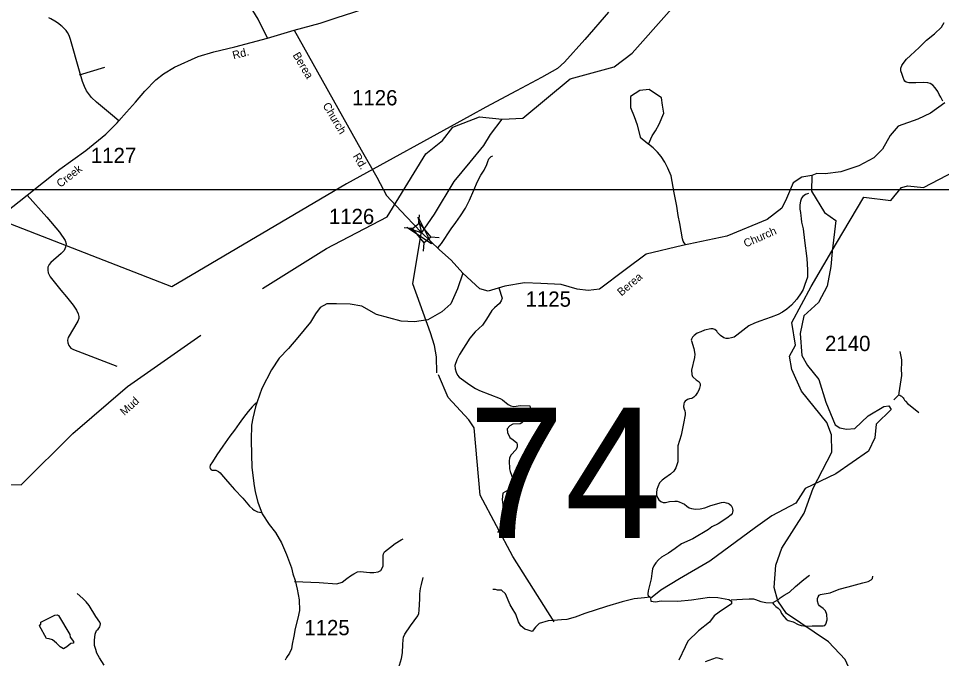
# Model space of a CAD drawing. Extents: x 884530 to 1028605, y 526725 to 653634.
# Drawn here: x 951707 to 959270, y 561801 to 567041 of the extents above; entities that cross this region are included whole.
import ezdxf

# ---------------------------------------------------------------- set-up
doc = ezdxf.new("R2010")
doc.units = 0
for name, color, linetype in [('Exist Hydrographic Creek Single Shore', 7, 'Continuous'), ('Exist Hydrographic Creek Single Shore Label', 7, 'Continuous'), ('Exist Hydrographic Pond Under 1500 Sq Ft', 7, 'Continuous'), ('Exist Road Non-System Type 51', 7, 'Continuous'), ('Exist Road Secondary Structure Standard Bridge Attributed CELL', 7, 'Continuous'), ('Exist Road Secondary Structure Standard Bridge CELL', 7, 'Continuous'), ('Exist Road Secondary Structure Standard Bridge Number Label', 7, 'Continuous'), ('Exist Road Secondary Type 41 Attributed', 7, 'Continuous'), ('Exist Road Secondary Type 51 Attributed', 7, 'Continuous'), ('Exist Road Secondary Type 51 Label', 7, 'Continuous'), ('Exist Road Secondary Type 51 Number Label', 7, 'Continuous'), ('Exist Utilities Electrical Transmission Line', 7, 'Continuous'), ('Map Preparation Inset Cut Line', 7, 'Continuous')]:
    doc.layers.add(name, color=color, linetype=linetype)

msp = doc.modelspace()

# ---------------------------------------------------------------- linework, layer by layer
at = {"layer": 'Exist Hydrographic Creek Single Shore'}
for points in [[(955669.1, 566216.4), (955840.4, 566226.2), (956226.8, 566546.6), (956588.7, 566644.3), (956734.5, 566756.3), (957602, 567733), (957780.9, 567979.4), (958035.5, 568112.1), (958412, 568117.4), (958548.4, 568203), (958618.4, 568300.1)], [(955265, 566152.7), (955483.7, 566237), (955669.1, 566216.4)], [(953705.8, 564831.3), (954229.8, 565159.3), (954728.5, 565418.4), (955045.7, 565932.8), (955180.3, 566042.7), (955265, 566152.7)], [(955276, 565706), (955407, 565865.5), (955520.4, 566000.2), (955573.5, 566092.3), (955669.1, 566216.4)], [(958024.5, 564275.5), (958074.8, 564367.5), (958042.8, 564551.6), (958202.7, 564846.8), (958410.6, 565202.9), (958633.8, 565578.2), (958853.7, 565550.2), (958941.6, 565658.2), (958993.6, 565670.2), (959121.6, 565658.2), (959253.5, 565726.2), (959437.5, 565822.2)], [(955116.4, 564362.7), (955083.2, 564468.5), (954939.5, 564869.5), (955006.8, 565280.6), (955116.6, 565440.1), (955276, 565706)], [(949525, 562734.5), (949569.4, 562736), (949831.5, 562832.4), (950711.7, 562808.1), (950731, 562838.2), (950707.7, 562929.8), (950719.3, 562976.4), (950777.6, 563041.3), (951029.1, 563130.6), (951278.5, 563190.6), (951430.1, 563226.9), (951730.1, 563224.2), (952153.6, 563642.2), (952601.1, 564027), (953199.9, 564448.2)], [(955135, 564140.6), (955133, 564271.4), (955116.4, 564362.7)], [(958710.9, 561495.1), (958564.6, 561606.4), (958479.4, 561791.9), (958342.9, 561939), (958000.5, 562169.1), (957928.9, 562272.2), (957899.3, 562381.2), (957914, 562564.6), (957960.6, 562704.8), (958145.6, 562989.9), (958219.5, 563195.1), (958371.4, 563490.7), (958367.9, 563631.9), (958329.8, 563734.4), (958121.9, 563991.3), (958044.7, 564166.8), (958024.5, 564275.5)], [(956097, 562102.5), (955756.9, 562637.7), (955490.7, 563138.6), (955439.7, 563690.3), (955398.3, 563754.6), (955228.3, 563939.3), (955147.5, 564124)]]:
    msp.add_lwpolyline(points, dxfattribs=at)
at = {"layer": 'Exist Hydrographic Pond Under 1500 Sq Ft'}
msp.add_lwpolyline([(951879, 562069.7), (951889.5, 562082.9), (951890.9, 562097.4), (952004.2, 562156.8), (952022.7, 562159.4), (952034.5, 562152.8), (952128.1, 561998.5), (952130.8, 561976), (952158.5, 561940.4), (952157.1, 561925.9), (952136.1, 561923.3), (952103.1, 561896.9), (952075.4, 561881.1), (952047.7, 561895.6), (952017.4, 561925.9), (951985.8, 561953.6), (951958.1, 561962.9), (951935.7, 561965.5)], close=True, dxfattribs=at)
at = {"layer": 'Exist Road Non-System Type 51'}
for p, q in [((952206.2, 566581.1), (952415.7, 566644)), ((958878.5, 563919.8), (958921.8, 563960.2))]:
    msp.add_line(p, q, dxfattribs=at)
for points in [[(959282.2, 566364.8), (959263.9, 566396.8), (959252.2, 566419.1), (959239.8, 566444.5), (959219.3, 566473.6), (959199.5, 566494.5), (959176.9, 566509.8), (959156.8, 566513.1), (959123.7, 566516.3), (959059.2, 566514.1), (959003, 566513.7), (958980.2, 566520.3), (958971, 566528.6), (958964.1, 566537.3), (958956.3, 566557.9), (958946.8, 566583.9), (958937.2, 566612.3), (958936.6, 566634), (958945.9, 566655.7), (958957.3, 566672.9), (958982.7, 566709), (959015.7, 566737.1), (959088.3, 566805), (959147.2, 566863.6), (959213.7, 566916.7), (959269.7, 566969.9), (959292.5, 567008.4)], [(957176.2, 565189), (957161.8, 565205.5), (957153, 565219.3), (957146.7, 565238), (957125.3, 565362.6), (957112.3, 565429.3), (957101.5, 565504.6), (957080.1, 565614.4), (957054.8, 565751.8), (957028.9, 565814.9), (957003.9, 565865.9), (956973.5, 565911.6), (956942, 565948), (956906.4, 565982.3), (956870.1, 566012.2), (956900.5, 566080.4), (956925.7, 566121.9), (956955.8, 566177.3), (956994.3, 566266.1), (956983.2, 566331), (956974.6, 566391.6), (956875.6, 566460.2), (956798.1, 566451.6), (956720.6, 566402), (956722.8, 566376.3), (956722.8, 566311.7), (956751.1, 566238.5), (956776.6, 566169.6), (956800.4, 566070.6), (956864.6, 566016.5)], [(955144.3, 565163.2), (955173.9, 565199.8), (955252.4, 565319.8), (955289.2, 565372.1), (955328.3, 565426.8), (955368.8, 565487.3), (955402, 565555.1), (955438.8, 565635.9), (955467, 565705.3), (955496, 565758.2), (955522.1, 565798.6), (955543.4, 565846.2), (955553.5, 565870.7), (955562.3, 565892.5), (955579.7, 565910.1), (955593.4, 565916.3)], [(951777.8, 565593.9), (951940.4, 565413.9), (952043.8, 565291.6), (952089.5, 565223), (952096.3, 565197.6), (952093.5, 565168), (952080.1, 565142.5), (952055.9, 565116.3), (951971.8, 565043.2), (951957, 565026.6), (951947.5, 565005.7), (951946.4, 564981.7), (951950.9, 564958.8), (951966.9, 564926), (952054.6, 564817.3), (952099, 564763.6), (952154, 564695), (952181.4, 564652.7), (952197, 564622.4), (952202.4, 564602.3), (952202.7, 564584.8), (952194.2, 564562.6), (952115, 564428.9), (952109.8, 564408.9), (952111.2, 564386.3), (952118.3, 564363.8), (952135.9, 564343.3), (952157.3, 564332.2), (952512.3, 564193.6)], [(958179.6, 565609.1), (958155, 565599.4), (958143.6, 565592.2), (958135.2, 565583.1), (958123.7, 565568.8), (958114.2, 565544.8), (958110, 565516), (958108.1, 565481.2), (958113.5, 565451.7), (958118.3, 565426.6), (958120.7, 565404.3), (958123.7, 565374.9), (958137.3, 565318.4), (958148.3, 565223.2), (958168, 565076.4), (958171.7, 564984.3), (958171.7, 564924.7), (958161.5, 564894.2), (958151.5, 564862.7), (958136.9, 564823.3), (958119, 564795.2), (958084.4, 564742.9), (958040.2, 564695), (958003.3, 564661.8), (957967.8, 564637.9), (957932.1, 564617.6), (957874.4, 564596.1), (957782.9, 564561.8), (957739.2, 564545.8), (957692.6, 564525.5), (957594.4, 564448.6), (957570.4, 564431.5), (957549.5, 564426.6), (957526.1, 564422.3), (957505.3, 564421.1), (957486.8, 564426.6), (957459.8, 564446.3), (957435.9, 564470.2), (957427.9, 564480.6), (957411.9, 564493.6), (957395.8, 564500.4), (957379.5, 564500.3), (957328.6, 564489.1), (957297, 564477), (957269.3, 564464.6), (957242.3, 564446.3), (957230.1, 564432.1), (957221.5, 564414.6), (957219.6, 564408.2), (957220.6, 564401.4), (957240.5, 564340.6), (957248.3, 564293.6), (957245.3, 564266.1), (957220.5, 564162.6), (957223.9, 564126.9), (957230, 564110.4), (957235.8, 564105.5), (957260.2, 564082.6), (957283.5, 564065.4), (957292.1, 564050), (957292.7, 564036.6), (957288.4, 564015.7), (957281.7, 563997.2), (957270.9, 563979.3), (957254.6, 563953.6), (957241.8, 563940.8), (957225.2, 563929.7), (957206.1, 563927.8), (957188.4, 563923), (957169.3, 563907.6), (957162.5, 563896.5), (957159.4, 563886.1), (957157, 563860.9), (957161.9, 563843.9), (957166.2, 563828.9), (957169.9, 563811.8), (957168.7, 563795.2), (957155.8, 563724.5), (957136.7, 563629.3), (957109.1, 563542.7), (957110.3, 563475.7), (957109.1, 563411.9), (957093.5, 563362.7), (957075.8, 563334.8), (957050.7, 563310.7), (957004.3, 563276.9), (956982, 563261.4), (956959.8, 563238.7), (956945.5, 563207.6), (956938.3, 563184), (956935.2, 563160.1), (956935.2, 563139.8), (956945.1, 563115.2), (956954.9, 563100.5), (956970.3, 563087.6), (956989.4, 563079.6), (957009.5, 563079.6), (957040.2, 563086.3), (957086.3, 563090), (957104.8, 563089.4)], [(955642.5, 564835), (955669, 564751.4), (955662.4, 564729.9), (955647.6, 564708.6), (955607.2, 564673.6), (955585.7, 564650.1), (955564, 564613.9), (955542.9, 564578.4), (955509.9, 564531.4), (955449.7, 564475.2), (955405.7, 564423.1), (955321.1, 564290.1), (955297.5, 564245.6), (955282.5, 564200.7), (955284.9, 564171.8), (955293.6, 564145.1), (955304, 564122.3), (955318.8, 564104.9), (955405.2, 564041.8), (955451.4, 564013), (955484.2, 563996.4), (955653.2, 563931.3), (955673.5, 563919.3), (955718.5, 563880), (955741.6, 563869.2), (955767, 563865.8), (955820.3, 563872.9), (955897.1, 563871.2), (955910.3, 563812.5), (955891.7, 563776.8), (955855.5, 563752.3), (955832.3, 563730.7), (955817.1, 563721.6), (955758, 563719.8), (955734.2, 563706.1), (955710.4, 563682.3), (955713.8, 563651.7), (955734.2, 563610.9), (955761.2, 563591.2), (955790.6, 563567.4), (955793.5, 563550.2), (955791.8, 563534.4), (955784, 563513), (955740.2, 563466.2), (955730.7, 563442.6), (955728.6, 563418.6), (955730.6, 563354.2), (955735, 563331), (955761.6, 563263.1), (955754.6, 563226.7), (955713.8, 563175.7), (955676.4, 563155.2), (955669.6, 563104.2), (955676.4, 563060.1), (955676.4, 563039.6), (955693.4, 562998.9), (955703.7, 562978.4), (955713.6, 562948.9), (955695.6, 562914.3), (955633, 562833.5)], [(958921.8, 563960.2), (958923, 563970.3), (958924.2, 563977.2), (958945, 564117.7), (958943.1, 564176.2), (958943.9, 564214.5), (958943.9, 564246.4), (958932.1, 564314.9)], [(958921.8, 563960.2), (958929.5, 563955.9), (958935.9, 563952.4), (958943.2, 563947.7), (958954.9, 563935.5), (958960.5, 563927.9), (958968.2, 563916.6), (958975.9, 563906.9), (958995, 563885.4), (959012.7, 563873.3), (959083.7, 563815)], [(953663.8, 563898.3), (953637.7, 563878), (953622, 563862.3), (953589.2, 563823.7), (953570.2, 563799.5), (953543.3, 563764.2), (953514.9, 563725.1), (953477.8, 563670.5), (953439, 563621.1), (953381.2, 563539.5), (953332.9, 563467.5), (953296.2, 563411.5), (953278.4, 563384.7), (953275.9, 563366.4), (953277.8, 563356.6), (953285, 563346.8), (953294.1, 563343.5), (953324.9, 563342.2), (953346.5, 563332.4), (953359.8, 563320.9), (953371.5, 563308.3), (953404, 563268.2), (953438.1, 563229.6), (953478, 563183.9), (953545.6, 563113), (953599.7, 563049.1), (953624.5, 563026.8), (953637.9, 563015.2), (953665.8, 563002.4), (953699.4, 562997.8)], [(957104.8, 563089.4), (957120.8, 563085.1), (957145.9, 563074), (957164, 563063.9), (957182.8, 563049.8), (957202.4, 563035.4), (957222.1, 563028.6), (957253.5, 563024.3), (957291.5, 563026.1), (957330.1, 563034.1), (957380.6, 563054.4), (957467.2, 563079), (957486.8, 563080.8), (957504.6, 563077.1), (957520, 563072.8), (957531.6, 563066.7), (957545.9, 563053.2), (957554.4, 563038.4), (957558.1, 563026.1), (957559.7, 563012.6), (957558.7, 562999.1), (957554.4, 562988.1), (957546.4, 562977.6), (957510.8, 562950), (957440.2, 562905.1), (957388.6, 562880.6), (957360.3, 562857.9), (957231.3, 562781.7), (957139.8, 562739.9), (957087, 562701.8), (957034.2, 562663.7), (956977, 562630.6), (956951.2, 562608.5), (956929.2, 562585.8), (956913.2, 562561.2), (956903.3, 562534.8), (956896.6, 562496.1), (956891.6, 562454.3), (956866.8, 562355.4), (956862.5, 562332), (956862.8, 562325.6), (956866.4, 562317.2), (956882.2, 562304.5)], [(953967.3, 562430.4), (954171, 562422.4), (954315.8, 562413.1), (954358.2, 562425.8), (954397.5, 562457.6), (954428, 562477.8), (954454.4, 562494), (954483.7, 562509.5), (954505.9, 562514.3), (954586.4, 562506.5), (954618.1, 562506.5), (954652.8, 562510.7), (954675.5, 562522), (954694.4, 562556), (954696.4, 562583.8), (954696.4, 562613.6), (954696.4, 562643.2), (954698.8, 562658.3), (954707.4, 562674.8), (954755, 562713.9), (954794.7, 562741.6), (954843, 562773.1), (954859.6, 562780.6)], [(954409.3, 561462.5), (954489.9, 561496.1), (954553.8, 561525.1), (954609.4, 561553.3), (954687.1, 561597.7), (954744.3, 561632.7), (954781, 561666), (954811.8, 561713), (954829.6, 561745.5), (954845.9, 561801.8), (954853.6, 561848.8), (954855.3, 561915.4), (954859.6, 561953.7), (954863, 561976), (954873.2, 562000.8), (954918.5, 562067.4), (954978.3, 562150.2), (954986.8, 562170.7), (954989.8, 562198.1), (954994.5, 562290.2), (954996.2, 562329.5), (955001.4, 562375.6), (955009.9, 562408), (955021.9, 562463.6)], [(957885.2, 562257.6), (957905.8, 562267.4), (957934.1, 562285.4), (957948.9, 562298.8), (957981.7, 562319.5), (958023.3, 562343.7), (958073.2, 562389.9), (958141.7, 562447.7), (958189.2, 562483.5)], [(957885.2, 562257.6), (957895.2, 562243.7), (957912.2, 562227.5), (957932.3, 562214.1), (957948.5, 562195.7), (957960.2, 562170.1), (957978.1, 562146.4), (957996.8, 562123), (958014.6, 562112), (958053.4, 562101.9), (958095.9, 562079.8), (958119.7, 562072.7), (958141.8, 562068.6), (958153.6, 562067.2), (958211.7, 562068.3), (958255.5, 562069.4), (958299.5, 562067.7), (958314.6, 562072.7), (958323.4, 562082.6), (958334.3, 562118.7), (958330, 562160.2), (958320, 562190.9), (958300.4, 562211.7), (958280.5, 562223.1), (958270.8, 562232.5), (958262.1, 562244.6), (958253.3, 562270.8), (958252.8, 562291.6), (958259.9, 562306.9), (958268.7, 562319), (958277.4, 562324.4), (958292.7, 562327.8), (958358.4, 562339.8), (958430.7, 562368.3), (958504, 562387.9), (958566.4, 562403.3), (958626.6, 562419.7), (958668.2, 562432.8), (958693.3, 562446), (958705.4, 562456.9), (958708.7, 562475.6)], [(956882.2, 562304.5), (956836.9, 562297.8), (956750.7, 562289.6), (956652.7, 562265.1), (956524.6, 562228), (956348.3, 562170.3), (956268.5, 562140.7), (956200.1, 562119.3), (956156, 562117.6), (956124.9, 562115.6), (956047.3, 562108.8), (955974.3, 562088.3), (955942.5, 562058.6), (955917.4, 562022.1), (955883.5, 562033.7), (955854.9, 562041.5), (955823.7, 562068), (955802.9, 562101.2), (955781.6, 562163.7), (955753.3, 562213.6), (955735, 562241), (955696.3, 562329.9), (955664.4, 562359.5), (955632.5, 562361.8), (955614.3, 562366.4), (955593.7, 562366.4)], [(952408.9, 561748), (952369.5, 561806.9), (952349, 561846.2), (952340.5, 561875.3), (952330.4, 561907.7), (952328.6, 561952.1), (952336.2, 561999.9), (952347.4, 562029.8), (952358.5, 562042.6), (952373.8, 562059.7), (952377.2, 562071.6), (952378.1, 562084.4), (952373, 562098.9), (952341.9, 562146.2), (952286, 562233.9), (952260.6, 562264.6), (952234.7, 562291.9), (952187.5, 562334.7)], [(957545.3, 562280.4), (957640.4, 562288.1), (957694.2, 562289.9), (957714.8, 562291), (957730.5, 562289.4), (957745.2, 562285), (957788.8, 562267.9), (957831, 562260.2), (957885.2, 562257.6)]]:
    msp.add_lwpolyline(points, dxfattribs=at)
at = {"layer": 'Exist Road Secondary Structure Standard Bridge Attributed CELL'}
msp.add_lwpolyline([(954982.7, 565413.5), (955091.4, 565195.3), (954888.1, 565329.9), (955010.7, 565286.6)], close=True, dxfattribs=at)
at = {"layer": 'Exist Road Secondary Structure Standard Bridge CELL'}
for p, q in [((954988.1, 565365.2), (954994.1, 565433.9)), ((954935.3, 565320.8), (954866.5, 565326.9)), ((955155, 565244.2), (955086.2, 565250.2)), ((955026.1, 565136.1), (955032.2, 565204.9))]:
    msp.add_line(p, q, dxfattribs=at)
msp.add_lwpolyline([(955032.2, 565204.9), (954935, 565320.6), (954989.1, 565366), (955086.2, 565250.2)], close=True, dxfattribs=at)
at = {"layer": 'Exist Road Secondary Type 41 Attributed'}
msp.add_lwpolyline([(953748.7, 566878.9), (953670.1, 567036.5), (953626.8, 567105.6), (953557, 567273.7), (953497.3, 567379.4), (953395.9, 567533), (953369, 567568.9), (953312.9, 567614.7), (953250.9, 567633), (953175.8, 567654.2), (953092.8, 567684.8), (953016.1, 567763.8), (952973.2, 567800.1), (952906.9, 567810.6), (952884, 567815), (952851.1, 567810.4), (952838.1, 567780.5), (952828.3, 567589)], dxfattribs=at)
at = {"layer": 'Exist Road Secondary Type 51 Attributed'}
msp.add_line((953748.7, 566878.9), (953964.9, 566946.6), dxfattribs=at)
for points in [[(953964.9, 566946.6), (954177.9, 567003.8), (954309.6, 567046.1), (954455.6, 567093.8), (954564.1, 567129.5), (954721, 567214.3), (954857.1, 567296.6), (955049.7, 567411.3), (955116.3, 567459.8), (955163.6, 567503.5), (955220.8, 567598.5), (955269.3, 567740.1), (955283, 567823.2), (955288.8, 567945.6), (955275.4, 568102.5), (955260.1, 568339.4), (955253.1, 568547.2), (955236.4, 568630.9), (955212.4, 568719.1), (955179.3, 568787.9), (955118.8, 568881.8), (954981.8, 569029.8)], [(952530, 566203.8), (952460.1, 566259.8), (952379.7, 566327.8), (952347.1, 566355.2), (952306.5, 566393.1), (952280, 566426.7), (952265, 566449.7), (952247.3, 566483.2), (952230.5, 566525.6), (952206.7, 566609.5), (952134.3, 566868.2), (952121, 566902.6), (952109.6, 566925.6), (952096.3, 566942.4), (952078.7, 566962.7), (952066, 566974.9), (952057, 566981.8), (952034.4, 566998.9), (952006.1, 567018.4), (951971.4, 567037.7), (951956.5, 567046.6)], [(953964.9, 566946.6), (954515.8, 565966.7), (954641.9, 565741.4), (954723.4, 565592.5), (954882.8, 565418.9), (955010.2, 565288.7)], [(952530, 566203.8), (952593.3, 566273.7), (952665.4, 566356), (952742.2, 566445.2), (952833.6, 566540.2), (952895.5, 566586.8), (952985.7, 566642.9), (953178.7, 566729.6), (953306.8, 566768.2), (953480.1, 566809), (953748.7, 566878.9)], [(959298, 566350.5), (959178.9, 566265.8), (959075.6, 566215.8), (958915.8, 566159.1), (958849.2, 566082.5), (958786, 565972.6), (958716, 565899.3), (958592.8, 565835.9), (958446.3, 565786), (958316.5, 565769.3), (958249.9, 565772.6), (958206.6, 565756)], [(951596.3, 565451), (951777.8, 565593.9), (952044.8, 565806.4), (952257.7, 565961.2), (952422.2, 566095.2), (952515.4, 566187.7), (952530, 566203.8)], [(958206.6, 565756), (958126.7, 565743), (958053.6, 565696.1), (958000.5, 565568.5), (957961.5, 565487), (957841.1, 565394.8), (957511.7, 565260.1), (957147.9, 565182.2), (956850.3, 565111.3), (956676.8, 564983.7), (956467.8, 564824.2), (956375.7, 564813.5), (956283.6, 564824.2), (956152.6, 564863.1), (955986.9, 564872.7), (955852.3, 564876.2), (955692.1, 564849), (955556.8, 564809.2), (955487.3, 564826.6), (955349, 564955.5)], [(958206.6, 565756), (958204.2, 565628.5), (958312.5, 565453.1), (958405.3, 565386.1), (958374.3, 565133.3), (958364, 565009.5), (958333.1, 564849.6), (958260.9, 564715.5), (958142.4, 564607.2), (958111.5, 564462.8), (958126.9, 564282.3), (958173.3, 564199.8), (958266.1, 564086.3), (958322.8, 563900.6), (958400.1, 563714.9), (958436.2, 563689.1), (958492.9, 563678.8), (958559.9, 563684), (958668.1, 563787.1), (958797, 563864.5), (958838.2, 563869.6), (958858.8, 563838.7), (958735.1, 563720.1), (958724.8, 563606.6), (958673.3, 563498.3), (958405.3, 563312.6), (958152.7, 563194), (958075.3, 563073.3), (957879.5, 562970.2), (957746.9, 562874.6), (957371.7, 562598.4), (957123.7, 562453.8), (956970.6, 562361), (956886.5, 562291.9), (956888.7, 562270.4), (956925.3, 562263.9), (956972.8, 562272.5), (957108.6, 562270.4), (957220.8, 562281.2), (957369.6, 562302.7), (957438.6, 562300.6), (957527, 562285.5), (957548.6, 562270.4), (957550.7, 562248.8), (957447.2, 562181.9), (957406.2, 562149.5), (957369.6, 562099.9), (957279, 562028.7), (957192.7, 561944.5), (957169, 561897.1), (957117.3, 561786.6)], [(955010.2, 565288.7), (955155.5, 565145.9), (955253.1, 565063.7), (955349, 564955.5)], [(955349, 564955.5), (955303.8, 564828.5), (955249.8, 564706.2), (955174.7, 564640.6), (955060, 564573.5), (954952.2, 564558.4), (954842.2, 564562.7), (954641.7, 564618.8), (954520.9, 564686.8), (954423.9, 564701.9), (954311.8, 564706.2), (954234.1, 564706.2), (954180.2, 564676), (954141.4, 564624.2), (954100.4, 564556.2), (953996.9, 564428.9), (953919.3, 564340.4), (953842.5, 564259), (953779.2, 564165.3), (953699.7, 564012), (953662.7, 563901.5), (953649.7, 563862.7), (953628.2, 563769.9), (953615.2, 563711.6), (953613.1, 563592.9), (953615.2, 563467.8), (953619.5, 563366.4), (953634.6, 563234.7), (953645.4, 563167), (953667, 563080.7), (953702.8, 562985.1), (953761.9, 562898.1), (953813.6, 562832.5), (953861.1, 562748.3), (953902, 562653.4), (953945.2, 562544.4), (953955.9, 562494.8), (953973.2, 562440.8), (953990.5, 562369.6), (954005.5, 562281.2), (954009.9, 562194.8), (953994.8, 562132.3), (953975.4, 562048.1), (953962.4, 561983.4), (953949.5, 561918.6), (953945.2, 561879.8), (953927.9, 561845.3), (953904.2, 561810.7), (953891.3, 561787)], [(957335.1, 561775.8), (957427.8, 561808.1), (957479.5, 561795.2)]]:
    msp.add_lwpolyline(points, dxfattribs=at)
at = {"layer": 'Exist Utilities Electrical Transmission Line'}
msp.add_lwpolyline([(956542.5, 567091.8), (956346.5, 566868.5), (956182.2, 566684), (956122.3, 566632), (955991.6, 566558.6), (955787.8, 566449.5), (955537, 566316.1), (955408.3, 566244.4), (954396, 565686.9), (952962.7, 564845.5), (951594.8, 565377)], dxfattribs=at)
at = {"layer": 'Map Preparation Inset Cut Line'}
msp.add_lwpolyline([(985850.1, 565640.1), (985850.1, 581125.7), (1003401.7, 581125.7), (1003401.7, 608590.9), (929019.7, 608590.9), (929019.7, 565640.1)], close=True, dxfattribs=at)

# ---------------------------------------------------------------- texts
at = {"layer": 'Exist Hydrographic Creek Single Shore Label'}
msp.add_text('Mud', height=65.62, rotation=42.2051, dxfattribs=at).set_placement((952575.3, 563785.9))
msp.add_text('Mud', height=65.62, rotation=42.2051, dxfattribs=at).set_placement((952575.3, 563785.9))
at = {"layer": 'Exist Road Secondary Structure Standard Bridge Number Label'}
msp.add_text('74', height=1066.27, dxfattribs=at).set_placement((955389.9, 562788.3))
at = {"layer": 'Exist Road Secondary Type 51 Label'}
for s, rotation, p in [('Rd.', 14.49008, (953469.4, 566706.7)), ('Berea', 300.79517, (953951.3, 566741.5)), ('Church', 300.79517, (954196.8, 566329.6)), ('Rd.', 300.79517, (954444.3, 565914.3)), ('Creek', 38.18406, (952050.4, 565653.5)), ('Church', 23.70104, (957666, 565165.2)), ('Berea', 40.26233, (956647.1, 564764.8))]:
    msp.add_text(s, height=65.62, rotation=rotation, dxfattribs=at).set_placement(p)
at = {"layer": 'Exist Road Secondary Type 51 Number Label'}
for s, p in [('1126', (954440.3, 566330)), ('1127', (952299.8, 565857.3)), ('1126', (954250.5, 565358)), ('1125', (955862, 564681.3)), ('2140', (958315.8, 564318.3)), ('1125', (954048.8, 561991.8))]:
    msp.add_text(s, height=125, dxfattribs=at).set_placement(p)

doc.saveas('drawing.dxf')
